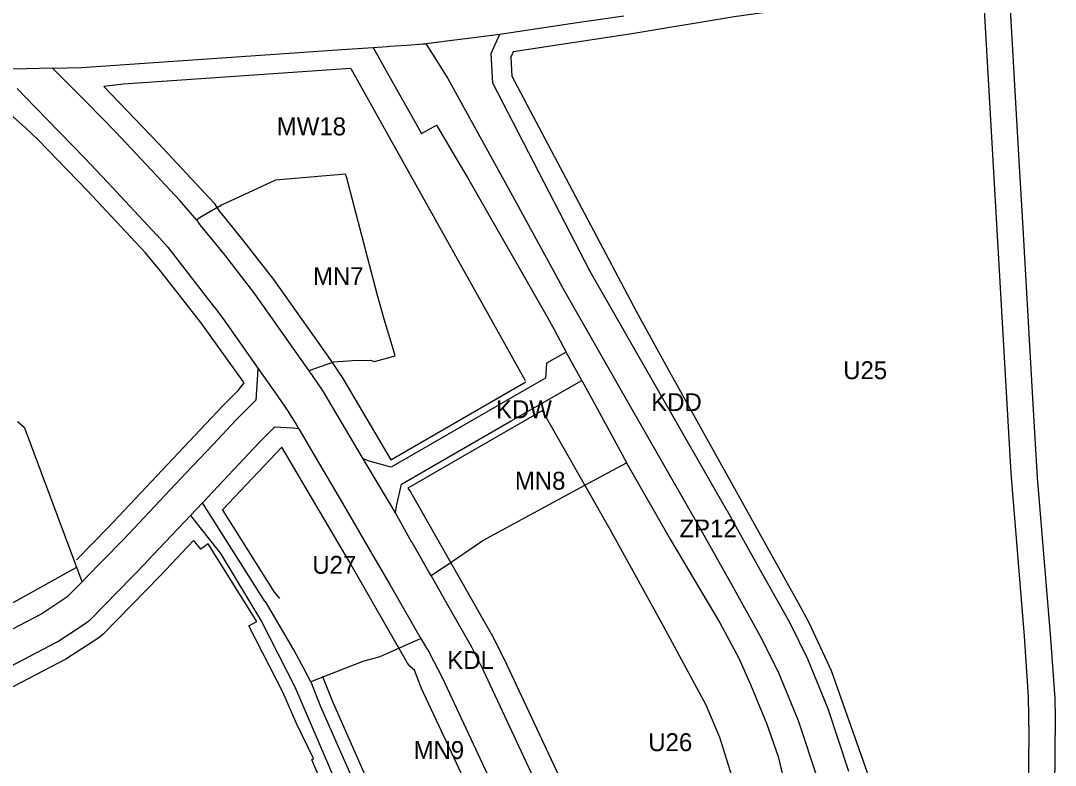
# Model space of a CAD drawing. Extents: x 7428080 to 7432143, y 5545880 to 5549217.
# Drawn here: x 7429886.6 to 7430207.2, y 5547829.4 to 5548060 of the extents above; entities that cross this region are included whole.
import ezdxf

# ---------------------------------------------------------------- set-up
doc = ezdxf.new("R2010")
doc.units = 0
for name, color, linetype in [('CZ_L_linie rozgraniczające tereny o różnym przeznaczeniu oraz różnych warunkach ich zabudowy i zagospodarowania', 7, 'Continuous'), ('CZ_L_maksymalne nieprzekraczalne linie zabudowy', 7, 'Continuous'), ('CZ_L_opisy_linie rozgraniczające tereny o różnym przeznaczeniu oraz różnych warunkach ich zabudowy i zagospodarowania', 7, 'Continuous')]:
    doc.layers.add(name, color=color, linetype=linetype)

msp = doc.modelspace()

# ---------------------------------------------------------------- linework, layer by layer
at = {"layer": 'CZ_L_linie rozgraniczające tereny o różnym przeznaczeniu oraz różnych warunkach ich zabudowy i zagospodarowania'}
for p, q in [((7430192.99, 5548068.68), (7430195.61, 5548021.96)), ((7430059.1, 5548059.44), (7430073.57, 5548061.59)), ((7430035.16, 5548055.88), (7430059.1, 5548059.44)), ((7430011.39, 5548052.83), (7430035.16, 5548055.88)), ((7430033.66, 5548052.66), (7430035.16, 5548055.88)), ((7429963.98, 5548049.53), (7429986.11, 5548051.07)), ((7429986.11, 5548051.07), (7429995.86, 5548051.75)), ((7429995.86, 5548051.75), (7430000.16, 5548052.04)), ((7429995.86, 5548051.75), (7430000.86, 5548042.87)), ((7430000.16, 5548052.04), (7430000.91, 5548052.1)), ((7430000.91, 5548052.1), (7430006.27, 5548052.47)), ((7430006.27, 5548052.47), (7430011.39, 5548052.83)), ((7430011.39, 5548052.83), (7430012.2, 5548052.88)), ((7430012.2, 5548052.88), (7430012.44, 5548052.5)), ((7430012.44, 5548052.5), (7430019.02, 5548042.15)), ((7430032.39, 5548049.91), (7430033.66, 5548052.66)), ((7429905.47, 5548045.55), (7429963.97, 5548049.53)), ((7429963.97, 5548049.53), (7429963.98, 5548049.53)), ((7429963.98, 5548049.53), (7429963.98, 5548049.53)), ((7430032.97, 5548040.73), (7430032.39, 5548049.91)), ((7429896.47, 5548045.31), (7429884.23, 5548044.99)), ((7429896.47, 5548045.31), (7429905.47, 5548045.55)), ((7429897.7, 5548044.09), (7429896.47, 5548045.31)), ((7429902.79, 5548039.02), (7429897.7, 5548044.09)), ((7430000.86, 5548042.87), (7430010.88, 5548025.05)), ((7430019.02, 5548042.15), (7430039.06, 5548005.82)), ((7429885.56, 5548038.98), (7429891.05, 5548033.33)), ((7429902.82, 5548039), (7429902.79, 5548039.02)), ((7429907.19, 5548034.64), (7429902.82, 5548039)), ((7430063.14, 5547982.33), (7430032.97, 5548040.73)), ((7429891.05, 5548033.33), (7429906.49, 5548017.41)), ((7429916.09, 5548025.47), (7429907.19, 5548034.64)), ((7429924.09, 5548017.06), (7429916.09, 5548025.47)), ((7430010.88, 5548025.05), (7430015.44, 5548027.65)), ((7430015.44, 5548027.65), (7430022.91, 5548015.07)), ((7430195.61, 5548021.96), (7430197.13, 5547995.8)), ((7429906.49, 5548017.41), (7429906.49, 5548017.41)), ((7429906.49, 5548017.41), (7429913.45, 5548010.14)), ((7429935.91, 5548004.35), (7429924.09, 5548017.06)), ((7429987.29, 5548012.52), (7429965.58, 5548010.6)), ((7429987.31, 5548012.46), (7429987.29, 5548012.52)), ((7429987.56, 5548011.66), (7429987.31, 5548012.46)), ((7430022.91, 5548015.07), (7430025.06, 5548011.46)), ((7429913.45, 5548010.14), (7429913.46, 5548010.14)), ((7429913.46, 5548010.14), (7429913.47, 5548010.13)), ((7429913.47, 5548010.13), (7429928.87, 5547993.57)), ((7429965.58, 5548010.6), (7429948.89, 5548002.91)), ((7429997.12, 5547975.28), (7429987.56, 5548011.66)), ((7430025.06, 5548011.46), (7430049.79, 5547968.25)), ((7430039.06, 5548005.82), (7430053.71, 5547978.94)), ((7429941.16, 5547998.36), (7429935.91, 5548004.35)), ((7429948.89, 5548002.91), (7429942.26, 5547999.11)), ((7429941.19, 5547998.38), (7429941.16, 5547998.36)), ((7429941.16, 5547998.36), (7429941.16, 5547998.36)), ((7429942.22, 5547999.08), (7429941.19, 5547998.38)), ((7429942.19, 5547996.9), (7429941.19, 5547998.38)), ((7429942.21, 5547996.87), (7429942.19, 5547996.9)), ((7429942.25, 5547996.82), (7429942.21, 5547996.87)), ((7429942.26, 5547999.11), (7429942.22, 5547999.09)), ((7429942.22, 5547999.09), (7429942.22, 5547999.08)), ((7429949.88, 5547987.49), (7429942.25, 5547996.82)), ((7429928.87, 5547993.57), (7429928.88, 5547993.55)), ((7429928.88, 5547993.55), (7429932.13, 5547989.96)), ((7430197.13, 5547995.8), (7430200.31, 5547941.25)), ((7429932.13, 5547989.96), (7429932.17, 5547989.92)), ((7429932.17, 5547989.92), (7429932.19, 5547989.89)), ((7429932.19, 5547989.89), (7429946.64, 5547971.28)), ((7429959.22, 5547975.44), (7429949.88, 5547987.49)), ((7430083.98, 5547945.93), (7430063.14, 5547982.33)), ((7430053.71, 5547978.94), (7430053.9, 5547978.45)), ((7430053.9, 5547978.45), (7430053.9, 5547978.44)), ((7430053.9, 5547978.44), (7430053.97, 5547978.25)), ((7430053.97, 5547978.25), (7430054.17, 5547977.87)), ((7430054.17, 5547977.87), (7430075.22, 5547941.1)), ((7429976, 5547951.57), (7429959.22, 5547975.44)), ((7429999.25, 5547967.59), (7429997.12, 5547975.28)), ((7429946.64, 5547971.28), (7429946.65, 5547971.26)), ((7429946.65, 5547971.26), (7429949.91, 5547966.96)), ((7430002.05, 5547958.36), (7429999.25, 5547967.59)), ((7430049.79, 5547968.25), (7430051.92, 5547964.34)), ((7429949.91, 5547966.96), (7429949.92, 5547966.94)), ((7429949.92, 5547966.94), (7429949.93, 5547966.92)), ((7429949.93, 5547966.92), (7429960.15, 5547952.38)), ((7430051.92, 5547964.34), (7430055.7, 5547957.4)), ((7430002.68, 5547956.19), (7430002.05, 5547958.36)), ((7429983.68, 5547954.32), (7429989.45, 5547954.78)), ((7429989.45, 5547954.78), (7429995.02, 5547954.87)), ((7429995.02, 5547954.87), (7429996.29, 5547954.45)), ((7429996.29, 5547954.45), (7430002.68, 5547956.19)), ((7430055.7, 5547957.4), (7430049.54, 5547953.95)), ((7430060.51, 5547948.56), (7430055.7, 5547957.4)), ((7429960.15, 5547952.38), (7429959.99, 5547950.43)), ((7429960.15, 5547952.38), (7429966.11, 5547943.9)), ((7429976, 5547951.57), (7429977.18, 5547952.06)), ((7429976.73, 5547950.52), (7429976, 5547951.57)), ((7429977.18, 5547952.06), (7429977.52, 5547952.21)), ((7429977.52, 5547952.21), (7429983.68, 5547954.32)), ((7430049.54, 5547953.95), (7430049.26, 5547949.31)), ((7429959.99, 5547950.43), (7429959.55, 5547942.51)), ((7429976.74, 5547950.51), (7429976.73, 5547950.52)), ((7429976.79, 5547950.44), (7429976.74, 5547950.51)), ((7429976.85, 5547950.38), (7429976.79, 5547950.44)), ((7429976.91, 5547950.32), (7429976.85, 5547950.38)), ((7429976.97, 5547950.27), (7429976.91, 5547950.32)), ((7429977.03, 5547950.22), (7429976.97, 5547950.27)), ((7429977.1, 5547950.18), (7429977.03, 5547950.22)), ((7429977.11, 5547950.17), (7429977.1, 5547950.18)), ((7429980.33, 5547945.26), (7429977.11, 5547950.17)), ((7430049.26, 5547949.31), (7430044.21, 5547946.39)), ((7430047.29, 5547941), (7430060.51, 5547948.56)), ((7430060.51, 5547948.56), (7430065.23, 5547939.89)), ((7429992.72, 5547924.3), (7429980.33, 5547945.26)), ((7430044.21, 5547946.39), (7430001.48, 5547921.7)), ((7430105.59, 5547908.18), (7430083.98, 5547945.93)), ((7429959.55, 5547942.51), (7429955.32, 5547938.28)), ((7429966.11, 5547943.9), (7429966.12, 5547943.89)), ((7429966.12, 5547943.89), (7429969.71, 5547938.66)), ((7429969.71, 5547938.66), (7429969.74, 5547938.62)), ((7429969.74, 5547938.62), (7429969.75, 5547938.6)), ((7429969.75, 5547938.6), (7429972.08, 5547934.81)), ((7430038.6, 5547936.03), (7430047.29, 5547941)), ((7430065.23, 5547939.89), (7430074.35, 5547923.14)), ((7430075.22, 5547941.1), (7430082.93, 5547927.64)), ((7430200.31, 5547941.25), (7430201.63, 5547918.53)), ((7429887.63, 5547934.07), (7429885.61, 5547935.73)), ((7429953.42, 5547936.37), (7429946.28, 5547928.79)), ((7429953.48, 5547936.42), (7429953.42, 5547936.37)), ((7429953.52, 5547936.48), (7429953.48, 5547936.42)), ((7429955.32, 5547938.28), (7429953.52, 5547936.48)), ((7430004.68, 5547916.46), (7430038.6, 5547936.03)), ((7429887.93, 5547933.82), (7429887.63, 5547934.07)), ((7429905.65, 5547886.19), (7429887.93, 5547933.82)), ((7429962.8, 5547931.61), (7429965.38, 5547934.19)), ((7429965.38, 5547934.19), (7429971.09, 5547933.87)), ((7429971.09, 5547933.87), (7429972.65, 5547933.68)), ((7429972.08, 5547934.81), (7429972.25, 5547934.55)), ((7429972.25, 5547934.55), (7429972.27, 5547934.53)), ((7429972.27, 5547934.53), (7429972.31, 5547934.46)), ((7429972.31, 5547934.46), (7429972.77, 5547933.67)), ((7429972.65, 5547933.68), (7429972.77, 5547933.67)), ((7429972.77, 5547933.67), (7429973.12, 5547933.07)), ((7429973.12, 5547933.07), (7429977.85, 5547924.9)), ((7429942.97, 5547910.7), (7429960.65, 5547929.46)), ((7429960.65, 5547929.46), (7429962.8, 5547931.61)), ((7429946.28, 5547928.79), (7429937.81, 5547919.82)), ((7430082.93, 5547927.64), (7430096.9, 5547903.23)), ((7429977.85, 5547924.9), (7429986.33, 5547910.55)), ((7430001.41, 5547909.82), (7429992.72, 5547924.3)), ((7429994.61, 5547923.57), (7429992.72, 5547924.3)), ((7430001.48, 5547921.7), (7429994.61, 5547923.57)), ((7430061.46, 5547916.1), (7430074.38, 5547923.09)), ((7430074.35, 5547923.14), (7430074.38, 5547923.09)), ((7430074.38, 5547923.09), (7430087.85, 5547899.41)), ((7429937.81, 5547919.82), (7429918.42, 5547899.24)), ((7430003.05, 5547909.61), (7430004.67, 5547916.46)), ((7430004.67, 5547916.46), (7430004.68, 5547916.46)), ((7430029.81, 5547898.97), (7430061.46, 5547916.1)), ((7430201.63, 5547918.53), (7430205.78, 5547868.65)), ((7429939.24, 5547906.75), (7429942.97, 5547910.7)), ((7429962.37, 5547880.03), (7429942.97, 5547910.7)), ((7429986.33, 5547910.55), (7429986.33, 5547910.55)), ((7429986.33, 5547910.55), (7429995.79, 5547894.38)), ((7430002.75, 5547907.59), (7430001.41, 5547909.82)), ((7429925.67, 5547892.35), (7429939.24, 5547906.75)), ((7429939.24, 5547906.75), (7429942.25, 5547902.98)), ((7430002.75, 5547907.59), (7430003.05, 5547909.61)), ((7430007.89, 5547898.43), (7430002.75, 5547907.59)), ((7430105.61, 5547908.14), (7430105.59, 5547908.18)), ((7430105.62, 5547908.14), (7430105.61, 5547908.14)), ((7430115.9, 5547889.76), (7430105.62, 5547908.14)), ((7430096.9, 5547903.23), (7430107.17, 5547884.87)), ((7429942.25, 5547902.98), (7429945.47, 5547898.88)), ((7429918.42, 5547899.24), (7429912.19, 5547892.87)), ((7429945.47, 5547898.88), (7429948.53, 5547895)), ((7430007.9, 5547898.42), (7430007.89, 5547898.43)), ((7430012.32, 5547890.76), (7430007.9, 5547898.42)), ((7430017.75, 5547890.7), (7430029.81, 5547898.97)), ((7430087.85, 5547899.41), (7430103.3, 5547873.53)), ((7429948.53, 5547895), (7429961.24, 5547873.89)), ((7429995.79, 5547894.38), (7429995.8, 5547894.38)), ((7429995.8, 5547894.38), (7430000.98, 5547885.4)), ((7429912.19, 5547892.87), (7429906.77, 5547887.33)), ((7429908.06, 5547874.36), (7429925.6, 5547892.28)), ((7429925.6, 5547892.28), (7429925.62, 5547892.32)), ((7429925.62, 5547892.32), (7429925.67, 5547892.35)), ((7430013.16, 5547889.3), (7430012.32, 5547890.76)), ((7430015.35, 5547889.15), (7430017.63, 5547890.7)), ((7430017.63, 5547890.7), (7430017.63, 5547890.7)), ((7430017.63, 5547890.7), (7430017.75, 5547890.7)), ((7429906.77, 5547887.33), (7429905.65, 5547886.19)), ((7430013.83, 5547888.12), (7430013.16, 5547889.3)), ((7430013.83, 5547888.12), (7430015.35, 5547889.15)), ((7430018.97, 5547878.97), (7430013.83, 5547888.12)), ((7430125.03, 5547873.45), (7430115.9, 5547889.76)), ((7429902, 5547882.46), (7429905.65, 5547886.19)), ((7430000.98, 5547885.4), (7430000.98, 5547885.4)), ((7430000.98, 5547885.4), (7430010.43, 5547868.93)), ((7430107.17, 5547884.87), (7430116.24, 5547868.68)), ((7429892.92, 5547876.24), (7429901.29, 5547881.74)), ((7429901.29, 5547881.74), (7429902, 5547882.46)), ((7429962.47, 5547880.1), (7429962.37, 5547880.03)), ((7429967.79, 5547871.15), (7429962.47, 5547880.1)), ((7430018.98, 5547878.96), (7430018.97, 5547878.97)), ((7430026.48, 5547865.98), (7430018.98, 5547878.96)), ((7429865.74, 5547862.05), (7429892.92, 5547876.24)), ((7429901.43, 5547869.87), (7429907.23, 5547873.67)), ((7429907.23, 5547873.67), (7429907.49, 5547873.9)), ((7429907.49, 5547873.9), (7429907.71, 5547874.08)), ((7429907.71, 5547874.08), (7429907.91, 5547874.25)), ((7429907.91, 5547874.25), (7429908.06, 5547874.36)), ((7429961.24, 5547873.89), (7429971.54, 5547853.7)), ((7430103.3, 5547873.53), (7430109.13, 5547862.59)), ((7430125.06, 5547873.33), (7430125.03, 5547873.45)), ((7430125.16, 5547873.21), (7430125.06, 5547873.33)), ((7430130.64, 5547862.04), (7430125.16, 5547873.21)), ((7429898.2, 5547867.75), (7429901.43, 5547869.87)), ((7429971.32, 5547865.14), (7429967.79, 5547871.15)), ((7430009.46, 5547868.09), (7430000.95, 5547864.35)), ((7430010.6, 5547868.6), (7430009.46, 5547868.09)), ((7430010.43, 5547868.93), (7430010.63, 5547868.61)), ((7430010.63, 5547868.61), (7430010.6, 5547868.6)), ((7430010.63, 5547868.61), (7430012.4, 5547865.7)), ((7430116.24, 5547868.68), (7430121.59, 5547857.79)), ((7430205.78, 5547868.65), (7430207.09, 5547850.04)), ((7429870.29, 5547853.14), (7429897.77, 5547867.5)), ((7429897.77, 5547867.5), (7429897.82, 5547867.54)), ((7429897.82, 5547867.54), (7429897.84, 5547867.55)), ((7429897.84, 5547867.55), (7429897.88, 5547867.57)), ((7429897.88, 5547867.57), (7429897.94, 5547867.6)), ((7429897.94, 5547867.6), (7429898.2, 5547867.75)), ((7429973.68, 5547860.65), (7429971.32, 5547865.14)), ((7430012.4, 5547865.7), (7430013.07, 5547864.6)), ((7430030.02, 5547858.79), (7430026.48, 5547865.98)), ((7429992.97, 5547861.63), (7429990.32, 5547860.61)), ((7429997.58, 5547862.86), (7429992.97, 5547861.63)), ((7429997.94, 5547863.02), (7429997.58, 5547862.86)), ((7430000.95, 5547864.35), (7429997.94, 5547863.02)), ((7430013.07, 5547864.6), (7430013.12, 5547864.51)), ((7430013.12, 5547864.51), (7430013.15, 5547864.47)), ((7430013.15, 5547864.47), (7430017.37, 5547856.33)), ((7430109.13, 5547862.59), (7430112.82, 5547854.4)), ((7430130.68, 5547861.87), (7430130.64, 5547862.04)), ((7430130.78, 5547861.73), (7430130.68, 5547861.87)), ((7430136.84, 5547846.88), (7430130.78, 5547861.73)), ((7429974.75, 5547858.6), (7429973.68, 5547860.65)), ((7429974.83, 5547858.63), (7429974.75, 5547858.6)), ((7429974.78, 5547858.55), (7429974.83, 5547858.63)), ((7429976.52, 5547855.22), (7429974.78, 5547858.55)), ((7429989.41, 5547860.25), (7429976.52, 5547855.22)), ((7429990.32, 5547860.61), (7429989.41, 5547860.25)), ((7430045.43, 5547825.76), (7430030.02, 5547858.79)), ((7429976.52, 5547855.22), (7429979.57, 5547847.56)), ((7430017.37, 5547856.33), (7430033.75, 5547821.24)), ((7430121.59, 5547857.79), (7430127.52, 5547843.26)), ((7429971.54, 5547853.7), (7429984.45, 5547823.58)), ((7430112.82, 5547854.4), (7430117.83, 5547842.16)), ((7430207.09, 5547850.04), (7430207.23, 5547844.23)), ((7429979.57, 5547847.56), (7429993.81, 5547815.38)), ((7430136.85, 5547846.84), (7430136.84, 5547846.88)), ((7430136.95, 5547846.57), (7430136.85, 5547846.84)), ((7430143.29, 5547827.5), (7430136.95, 5547846.57)), ((7430127.52, 5547843.26), (7430133.64, 5547824.82)), ((7430207.23, 5547844.23), (7430206.76, 5547808.41)), ((7430117.83, 5547842.16), (7430121.33, 5547832.07)), ((7430121.33, 5547832.07), (7430124.89, 5547817.41))]:
    msp.add_line(p, q, dxfattribs=at)
at = {"layer": 'CZ_L_maksymalne nieprzekraczalne linie zabudowy'}
for points in [[(7430185.29, 5548067.36), (7430180.79, 5548071.2), (7430178.6, 5548071.14), (7430107.69, 5548061.23), (7430076.06, 5548055.92), (7430039.24, 5548050.42), (7430038.47, 5548048.77), (7430038.85, 5548042.83)], [(7430154.46, 5547785.67), (7430173.26, 5547792.27), (7430193.23, 5547799.51), (7430194.45, 5547800.07), (7430198.73, 5547806.16), (7430199.09, 5547838.74), (7430198.96, 5547850.56), (7430197.64, 5547869.4), (7430193.56, 5547919.92), (7430185.06, 5548067.1)], [(7429988.96, 5548045.25), (7429918.53, 5548040.42), (7429912.38, 5548039.7), (7429929.39, 5548022), (7429946.57, 5548003.52), (7429948.02, 5548001.26), (7429955.39, 5547992.19), (7429964.94, 5547979.9), (7429982.56, 5547955.06), (7429986.44, 5547949.16), (7430001.32, 5547924.01), (7430043.2, 5547948.2)], [(7430043.06, 5547948.46), (7429989, 5548045.13)], [(7430038.72, 5548043.09), (7430077.31, 5547970.06), (7430086.5, 5547953.36), (7430128.11, 5547878.81), (7430130.86, 5547873.57), (7430137.78, 5547858.77), (7430148.85, 5547827.42), (7430152.72, 5547804.73), (7430154.06, 5547785.65)], [(7429903.91, 5547892.99), (7429913.69, 5547902.98), (7429949.06, 5547940.49), (7429953.99, 5547945.43), (7429955.85, 5547947.81), (7429942.43, 5547966.54), (7429930.2, 5547982.28), (7429925.26, 5547988.19), (7429907.39, 5548007.36), (7429891.98, 5548023.22), (7429888.21, 5548026.79), (7429884.28, 5548030.22), (7429880.32, 5548033.27), (7429876.46, 5548035.7), (7429871.54, 5548037.22), (7429849.06, 5548035.69), (7429808.16, 5548030.84)], [(7430048.28, 5547939.26), (7430006.56, 5547915.24), (7430007.43, 5547914.05), (7430032.87, 5547869.41), (7430036.42, 5547862.2), (7430054.13, 5547824.56), (7430075.19, 5547780.71), (7430081.91, 5547767.24), (7430083.41, 5547764.56), (7430084.64, 5547762.79), (7430086.05, 5547762.01), (7430088.28, 5547762.16), (7430091.98, 5547763.2), (7430097.25, 5547764.96), (7430113.46, 5547770.78)], [(7430113.47, 5547770.96), (7430113.92, 5547786.47), (7430112.97, 5547801.79), (7430108.6, 5547820.89), (7430103.33, 5547837.99), (7430099.01, 5547847.95), (7430085.78, 5547872.45), (7430069.26, 5547902.4), (7430048.34, 5547939.16)], [(7429980.24, 5547856.67), (7429980.15, 5547856.9), (7429983.26, 5547849.11), (7429997.54, 5547816.81), (7430000.65, 5547806.54), (7430005.49, 5547810.06), (7430017.01, 5547815.94), (7430021.16, 5547817.67), (7430023.62, 5547819.29), (7430025.47, 5547821.84), (7430010.85, 5547853.18), (7430008.65, 5547858.85), (7430007.4, 5547859.89), (7430006.5, 5547861.03), (7429988.64, 5547892.24), (7429967.56, 5547927.89), (7429949.13, 5547908.5)], [(7429949.05, 5547908.58), (7429965.22, 5547883.01), (7429966.79, 5547881.08)], [(7429940.23, 5547899.05), (7429929.89, 5547888.09), (7429912.18, 5547870), (7429910.54, 5547868.67), (7429900.64, 5547862.22), (7429872.69, 5547847.64), (7429828.99, 5547826.91), (7429789.13, 5547808.84), (7429749.42, 5547790.03), (7429729.2, 5547782.84), (7429721.46, 5547780.97), (7429759.14, 5547747.2), (7429762.53, 5547743.39), (7429779.19, 5547714.54), (7429784.8, 5547704.31), (7429818.52, 5547675.48), (7429834.18, 5547661.81)], [(7429990.5, 5547762.22), (7429986.79, 5547805.45), (7429981.51, 5547820.27), (7429976.89, 5547831.08), (7429977.35, 5547831.48), (7429972.08, 5547842.28), (7429967.92, 5547852), (7429957.38, 5547872.53), (7429959.82, 5547873.88), (7429944.75, 5547897.93), (7429942.41, 5547896.31), (7429940.29, 5547899)], [(7429805.73, 5547839.2), (7429832.96, 5547851.34), (7429903.86, 5547890.63)]]:
    msp.add_lwpolyline(points, dxfattribs=at)

# ---------------------------------------------------------------- texts
at = {"layer": 'CZ_L_opisy_linie rozgraniczające tereny o różnym przeznaczeniu oraz różnych warunkach ich zabudowy i zagospodarowania'}
for s, p in [('MW18', (7429966.01, 5548024.52)), ('MN7', (7429977.21, 5547978.13)), ('U25', (7430141.52, 5547948.99)), ('KDW', (7430033.94, 5547936.89)), ('KDD', (7430082.02, 5547939.09)), ('MN8', (7430039.77, 5547914.75)), ('ZP12', (7430090.79, 5547899.96)), ('U27', (7429977.01, 5547888.7)), ('KDL', (7430018.83, 5547859.19)), ('U26', (7430081.12, 5547833.76)), ('MN9', (7430008.38, 5547831.32))]:
    msp.add_text(s, height=5.549, dxfattribs=at).set_placement(p)

doc.saveas('drawing.dxf')
